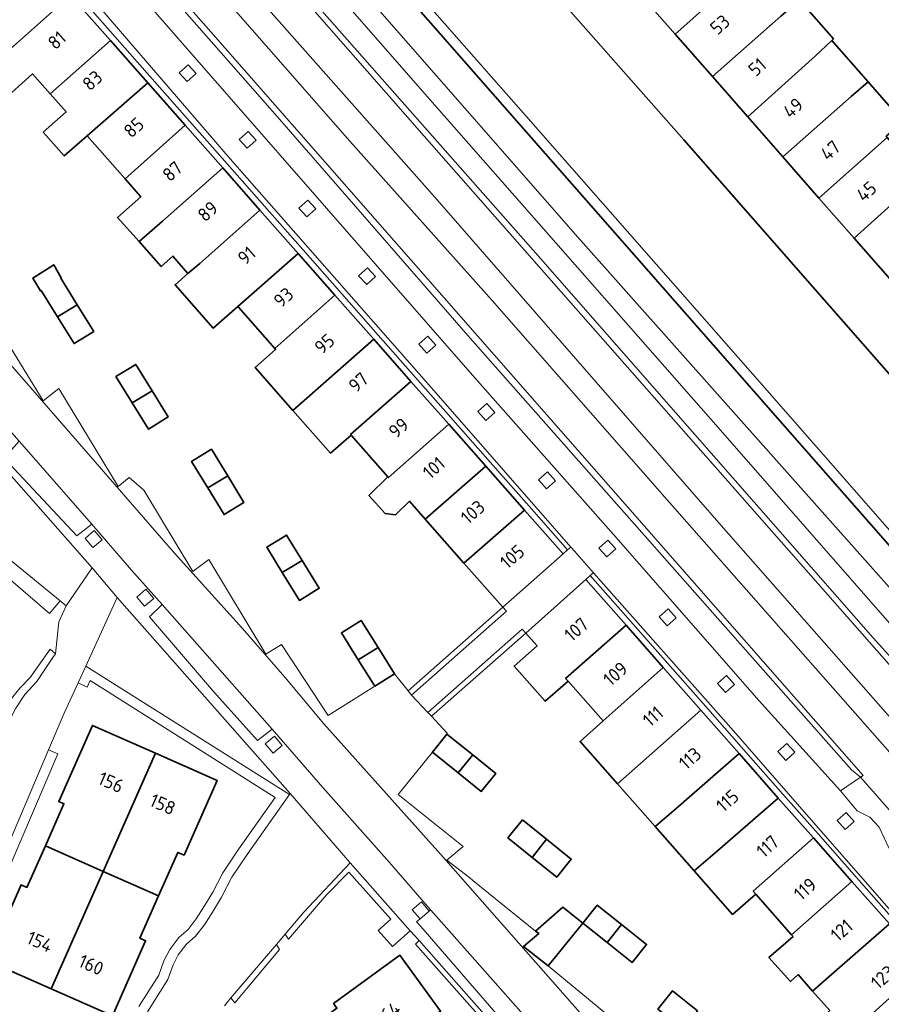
# Model space of a CAD drawing. Extents: x 150256 to 156914, y 461459 to 469481.
# Tile 496 of 656: x 154887 to 154973, y 467087 to 467185. Entities that reach past the tile are written whole.
import ezdxf
from ezdxf.enums import TextEntityAlignment as Align

# ---------------------------------------------------------------- set-up
doc = ezdxf.new("R2010")
doc.units = 0
doc.header["$LTSCALE"] = 0.75
for name, color, linetype, lineweight in [('B-RO-GK-BESCHOEIING-G', 251, 'GK-BESCHOEIING', 35), ('B-RO-GR-BEPLANTING_CULTUUR_BODEMBEDEKKER-GV', 251, 'CONTINUOUS', 18), ('B-RO-GR-GROENVOORZIENING-GV', 251, 'CONTINUOUS', 18), ('B-RO-GR-HAAG-GV', 251, 'CONTINUOUS', 13), ('B-RO-OG-BEBOUWING-GV', 6, 'CONTINUOUS', 35), ('B-RO-OG-BEBOUWING-T18', 1, 'CONTINUOUS', 18), ('B-RO-OG-TERREIN_CULTUURSCHEIDING-GV', 251, 'CONTINUOUS', 18), ('B-RO-OG-WATER_SLOOT-GV', 251, 'CONTINUOUS', 18), ('B-RO-VH-VERHARDING_ASFALT-GV', 251, 'CONTINUOUS', 18), ('B-RO-VH-VERHARDING_BETONSTRAATSTEEN-GV', 251, 'CONTINUOUS', 18), ('B-RO-VH-VERHARDING_TEGEL-GV', 251, 'CONTINUOUS', 18)]:
    doc.layers.add(name, color=color, linetype=linetype, lineweight=lineweight)
doc.styles.add('NLCS-ISO-M200-T18', font='NLCS-ISO.ttf', dxfattribs={"height": 360})
doc.linetypes.add('GK-BESCHOEIING', pattern='A,30,-5,[1,NLCS.SHX,S=1,R=0,X=0,Y=0],-5', length=40)

msp = doc.modelspace()

# ---------------------------------------------------------------- linework, layer by layer
at = {"layer": 'B-RO-GK-BESCHOEIING-G'}
for points in [[(155048.255, 467064.866), (155045.452, 467068.264), (155045.215, 467068.821), (155032.527, 467083.396), (155000, 467120.431), (154953.531, 467173.411), (154928.634, 467201.66), (154900.145, 467234.104)], [(155048.255, 467064.866), (155045.452, 467068.264), (155045.215, 467068.821), (155032.527, 467083.396), (155000, 467120.431), (154953.531, 467173.411), (154928.634, 467201.66), (154900.145, 467234.104)], [(154987.133, 467118.277), (154982.554, 467123.192), (154922.693, 467191.415), (154905.816, 467210.727), (154894.816, 467222.98), (154892.221, 467222.713), (154891.815, 467227.161)], [(154987.133, 467118.277), (154982.554, 467123.192), (154922.693, 467191.415), (154905.816, 467210.727), (154894.816, 467222.98), (154892.221, 467222.713), (154891.815, 467227.161)]]:
    msp.add_lwpolyline(points, dxfattribs=at)
at = {"layer": 'B-RO-GR-BEPLANTING_CULTUUR_BODEMBEDEKKER-GV'}
for points in [[(154892.667, 467188.278), (154896.654, 467183.755), (154900.381, 467179.526), (154904.125, 467175.278), (154907.885, 467171.012), (154911.6, 467166.797), (154915.426, 467162.456), (154919.106, 467158.282), (154922.98, 467153.886), (154926.703, 467149.661), (154930.484, 467145.372), (154934.184, 467141.174), (154938.071, 467136.764), (154941.913, 467132.405), (154942.23, 467132.682), (154928.769, 467148.086), (154908.178, 467171.499), (154888.951, 467193.893)], [(154976.579, 467093.606), (154965.799, 467105.937), (154958.26, 467114.561), (154944.493, 467130.119), (154944.175, 467129.838), (154948.209, 467125.262), (154951.92, 467121.051), (154955.697, 467116.766), (154959.507, 467112.442), (154963.437, 467107.984), (154966.951, 467103.997), (154970.782, 467099.65), (154974.536, 467095.392)]]:
    msp.add_lwpolyline(points, dxfattribs=at)
for points in [[(154926.288, 467117.885), (154935.792, 467126.267), (154935.43, 467126.677), (154925.965, 467118.297)], [(154937.38, 467124.466), (154927.952, 467116.153), (154928.31, 467115.766), (154937.728, 467124.071)]]:
    msp.add_lwpolyline(points, close=True, dxfattribs=at)
at = {"layer": 'B-RO-GR-GROENVOORZIENING-GV'}
for points in [[(154903.981, 467180.929), (154903.087, 467180.128), (154903.888, 467179.235), (154904.782, 467180.036)], [(154909.977, 467174.264), (154909.083, 467173.463), (154909.884, 467172.57), (154910.778, 467173.371)], [(154915.946, 467167.398), (154915.053, 467166.597), (154915.854, 467165.704), (154916.747, 467166.505)], [(154921.915, 467160.629), (154921.022, 467159.828), (154921.823, 467158.934), (154922.716, 467159.735)], [(154927.924, 467153.783), (154927.031, 467152.982), (154927.832, 467152.088), (154928.725, 467152.889)], [(154933.831, 467147.048), (154932.937, 467146.247), (154933.738, 467145.353), (154934.632, 467146.154)], [(154939.898, 467140.199), (154939.004, 467139.398), (154939.805, 467138.505), (154940.699, 467139.306)], [(154878.054, 467135.934), (154878.275, 467136.202), (154890.116, 467126.039), (154891.164, 467127.324), (154878.303, 467137.806), (154871.161, 467129.146), (154865.921, 467122.939), (154866.685, 467122.294), (154871.925, 467128.501)], [(154894.587, 467134.336), (154893.673, 467133.558), (154894.451, 467132.645), (154895.365, 467133.422)], [(154945.923, 467133.392), (154945.029, 467132.591), (154945.83, 467131.698), (154946.724, 467132.499)], [(154899.755, 467128.466), (154898.841, 467127.688), (154899.618, 467126.774), (154900.532, 467127.552)], [(154951.961, 467126.512), (154951.068, 467125.711), (154951.869, 467124.817), (154952.762, 467125.618)], [(154890.728, 467122.025), (154890.171, 467122.473), (154888.194, 467119.652), (154887.141, 467118.584), (154886.176, 467117.386), (154885.189, 467115.586), (154884.31, 467113.41), (154885.051, 467113.067), (154886.016, 467115.148), (154886.738, 467116.589), (154887.653, 467117.946), (154888.838, 467119.233), (154890.448, 467121.635)], [(154957.792, 467119.84), (154956.899, 467119.039), (154957.7, 467118.146), (154958.593, 467118.947)], [(154912.602, 467113.769), (154911.689, 467112.992), (154912.466, 467112.078), (154913.38, 467112.855)], [(154963.816, 467113.052), (154962.922, 467112.251), (154963.723, 467111.357), (154964.617, 467112.158)], [(154890.944, 467112.021), (154890.024, 467112.414), (154885.162, 467101.008), (154886.082, 467100.616)], [(154969.751, 467106.144), (154968.858, 467105.343), (154969.659, 467104.449), (154970.552, 467105.25)], [(154926.183, 467094.317), (154920.188, 467101.119), (154915.526, 467096.161), (154913.672, 467093.976), (154913.998, 467093.482), (154917.793, 467097.893), (154920.045, 467100.18), (154924.232, 467095.456), (154922.984, 467094.35), (154924.407, 467092.744)], [(154927.298, 467097.195), (154926.384, 467096.417), (154927.162, 467095.504), (154928.076, 467096.281)], [(154913.123, 467092.449), (154912.8, 467092.948), (154908.258, 467087.595), (154908.639, 467087.098)]]:
    msp.add_lwpolyline(points, close=True, dxfattribs=at)
for points in [[(154899.91, 467086.221), (154901.949, 467089.427), (154902.467, 467090.899), (154902.986, 467091.916), (154903.768, 467092.95), (154904.7, 467093.764), (154905.594, 467094.915), (154906.406, 467096.164), (154907.309, 467097.674), (154908.344, 467099.66), (154909.879, 467101.944), (154914.095, 467107.94), (154893.734, 467120.787), (154892.967, 467119.105), (154893.877, 467118.69), (154894.169, 467119.33), (154912.672, 467107.655), (154909.055, 467102.511), (154907.457, 467100.122), (154906.436, 467098.162), (154905.557, 467096.693), (154904.778, 467095.495), (154903.969, 467094.454), (154903.033, 467093.635), (154902.135, 467092.449), (154901.546, 467091.294), (154901.044, 467089.867), (154899.059, 467086.747)], [(154940.331, 467078.335), (154932.02, 467087.694), (154927.059, 467093.323), (154926.705, 467092.97), (154939.632, 467078.385)]]:
    msp.add_lwpolyline(points, dxfattribs=at)
at = {"layer": 'B-RO-GR-HAAG-GV'}
for points in [[(154866.685, 467122.294), (154871.925, 467128.501), (154878.054, 467135.934), (154878.275, 467136.202), (154890.116, 467126.039), (154891.164, 467127.324), (154878.303, 467137.806), (154871.161, 467129.146), (154865.921, 467122.939)], [(154885.051, 467113.067), (154886.016, 467115.148), (154886.738, 467116.589), (154887.653, 467117.946), (154888.838, 467119.233), (154890.448, 467121.635), (154890.728, 467122.025), (154890.171, 467122.473), (154888.194, 467119.652), (154887.141, 467118.584), (154886.176, 467117.386), (154885.189, 467115.586), (154884.31, 467113.41)], [(154890.024, 467112.414), (154885.162, 467101.008), (154886.082, 467100.616), (154890.944, 467112.021)], [(154926.183, 467094.317), (154920.188, 467101.119), (154915.526, 467096.161), (154913.672, 467093.976), (154913.998, 467093.482), (154917.793, 467097.893), (154920.045, 467100.18), (154924.232, 467095.456), (154922.984, 467094.35), (154924.407, 467092.744)], [(154908.258, 467087.595), (154908.639, 467087.098), (154913.123, 467092.449), (154912.8, 467092.948)]]:
    msp.add_lwpolyline(points, close=True, dxfattribs=at)
for points in [[(154899.91, 467086.221), (154901.949, 467089.427), (154902.467, 467090.899), (154902.986, 467091.916), (154903.768, 467092.95), (154904.7, 467093.764), (154905.594, 467094.915), (154906.406, 467096.164), (154907.309, 467097.674), (154908.344, 467099.66), (154909.879, 467101.944), (154914.095, 467107.94), (154893.734, 467120.787), (154892.967, 467119.105), (154893.877, 467118.69), (154894.169, 467119.33), (154912.672, 467107.655), (154909.055, 467102.511), (154907.457, 467100.122), (154906.436, 467098.162), (154905.557, 467096.693), (154904.778, 467095.495), (154903.969, 467094.454), (154903.033, 467093.635), (154902.135, 467092.449), (154901.546, 467091.294), (154901.044, 467089.867), (154899.059, 467086.747)], [(154940.331, 467078.335), (154932.02, 467087.694), (154927.059, 467093.323), (154926.705, 467092.97), (154939.632, 467078.385)]]:
    msp.add_lwpolyline(points, dxfattribs=at)
at = {"layer": 'B-RO-OG-BEBOUWING-GV'}
for points in [[(154952.663, 467183.975), (154959.461, 467190.053), (154955.932, 467194.075), (154949.098, 467188.038)], [(154888.61, 467191.972), (154882.602, 467186.616), (154883.217, 467185.918), (154882.624, 467185.236), (154883.49, 467184.226), (154882.597, 467183.344), (154882.705, 467182.235), (154884.122, 467180.65), (154886.214, 467182.518), (154892.219, 467187.878)], [(154952.663, 467183.975), (154956.38, 467179.741), (154963.219, 467185.771), (154965.086, 467187.417), (154961.423, 467191.585), (154959.588, 467189.908), (154959.461, 467190.053)], [(154892.219, 467187.878), (154886.214, 467182.518), (154884.122, 467180.65), (154886.353, 467178.154), (154888.419, 467180.016), (154890.173, 467178.026), (154896.203, 467183.357)], [(154965.086, 467187.417), (154963.219, 467185.771), (154956.38, 467179.741), (154959.915, 467175.712), (154966.7, 467181.805), (154968.34, 467183.341), (154968.503, 467183.53)], [(154899.929, 467179.129), (154896.203, 467183.357), (154890.173, 467178.026), (154891.775, 467176.208), (154889.489, 467174.193), (154891.597, 467171.814), (154893.881, 467173.818)], [(154968.34, 467183.341), (154966.7, 467181.805), (154959.915, 467175.712), (154963.436, 467171.7), (154970.271, 467177.735), (154971.951, 467179.219)], [(154897.666, 467169.524), (154903.675, 467174.877), (154899.929, 467179.129), (154893.881, 467173.818)], [(154963.436, 467171.7), (154967.042, 467167.591), (154973.844, 467173.664), (154973.747, 467173.775), (154975.42, 467175.259), (154971.951, 467179.219), (154970.271, 467177.735)], [(154897.666, 467169.524), (154899.249, 467167.728), (154896.912, 467165.658), (154899.069, 467163.233), (154901.399, 467165.289), (154907.433, 467170.613), (154903.675, 467174.877)], [(154973.844, 467173.664), (154967.042, 467167.591), (154970.552, 467163.591), (154977.333, 467169.688)], [(154907.433, 467170.613), (154901.399, 467165.289), (154899.069, 467163.233), (154901.289, 467160.738), (154902.452, 467161.792), (154903.943, 467160.034), (154905.129, 467161.057), (154911.149, 467166.397)], [(154974.159, 467159.481), (154981.003, 467165.507), (154980.896, 467165.628), (154977.333, 467169.688), (154970.552, 467163.591)], [(154914.973, 467162.057), (154911.149, 467166.397), (154905.129, 467161.057), (154903.943, 467160.034), (154902.663, 467158.93), (154906.483, 467154.578), (154908.935, 467156.738)], [(154912.63, 467152.546), (154918.653, 467157.881), (154914.973, 467162.057), (154908.935, 467156.738), (154908.995, 467156.67)], [(154890.911, 467155.716), (154892.892, 467156.924), (154891.25, 467159.574), (154891.297, 467159.603), (154890.541, 467160.919), (154888.433, 467159.595), (154889.214, 467158.312), (154889.278, 467158.352)], [(154914.457, 467146.36), (154922.527, 467153.486), (154918.653, 467157.881), (154912.63, 467152.546), (154912.72, 467152.444), (154910.681, 467150.644)], [(154892.892, 467156.924), (154890.911, 467155.716), (154892.569, 467153.041), (154894.541, 467154.263)], [(154920.258, 467143.892), (154920.218, 467143.938), (154926.25, 467149.261), (154922.527, 467153.486), (154914.457, 467146.36), (154918.219, 467142.092)], [(154898.375, 467147.12), (154900.367, 467148.31), (154898.732, 467150.957), (154896.758, 467149.738)], [(154926.25, 467149.261), (154920.218, 467143.938), (154920.258, 467143.892), (154923.947, 467139.707), (154924.011, 467139.634), (154930.031, 467144.971)], [(154898.375, 467147.12), (154900.003, 467144.485), (154901.977, 467145.704), (154900.367, 467148.31)], [(154933.728, 467140.776), (154930.031, 467144.971), (154924.011, 467139.634), (154923.947, 467139.707), (154922.045, 467137.839), (154923.667, 467136.054), (154924.694, 467135.919), (154926.09, 467137.276), (154927.669, 467135.484)], [(154907.929, 467139.796), (154906.294, 467142.462), (154904.316, 467141.25), (154905.938, 467138.605)], [(154937.614, 467136.366), (154933.728, 467140.776), (154927.669, 467135.484), (154931.552, 467131.078)], [(154905.938, 467138.605), (154907.569, 467135.944), (154909.547, 467137.156), (154907.929, 467139.796)], [(154941.459, 467132.004), (154937.614, 467136.366), (154931.552, 467131.078), (154935.43, 467126.677), (154938.252, 467129.17)], [(154913.387, 467130.137), (154915.377, 467131.329), (154913.808, 467133.884), (154911.831, 467132.67)], [(154915.377, 467131.329), (154913.387, 467130.137), (154915.097, 467127.353), (154917.074, 467128.567)], [(154941.714, 467119.548), (154947.753, 467124.861), (154943.723, 467129.434), (154941.845, 467127.754), (154937.728, 467124.071), (154938.851, 467122.797), (154936.568, 467120.784), (154939.671, 467117.264), (154941.954, 467119.276)], [(154920.98, 467121.421), (154922.974, 467122.626), (154921.267, 467125.34), (154919.3, 467124.11)], [(154945.454, 467115.305), (154951.466, 467120.648), (154947.753, 467124.861), (154941.714, 467119.548), (154941.954, 467119.276)], [(154922.974, 467122.626), (154920.98, 467121.421), (154922.622, 467118.792), (154924.62, 467120.009)], [(154946.904, 467108.996), (154955.241, 467116.363), (154951.466, 467120.648), (154945.454, 467115.305), (154943.15, 467113.257)], [(154955.241, 467116.363), (154946.904, 467108.996), (154950.665, 467104.727), (154952.989, 467106.755), (154959.049, 467112.043)], [(154889.7, 467102.821), (154895.491, 467100.253), (154900.727, 467112.062), (154894.4, 467114.855), (154891.041, 467107.246), (154891.553, 467107.02)], [(154930.972, 467110.101), (154932.421, 467111.912), (154929.85, 467113.981), (154928.395, 467112.174)], [(154895.491, 467100.253), (154901.023, 467097.8), (154902.944, 467102.152), (154903.562, 467101.879), (154906.862, 467109.354), (154900.727, 467112.062)], [(154959.049, 467112.043), (154952.989, 467106.755), (154950.665, 467104.727), (154954.573, 467100.291), (154956.904, 467102.314), (154962.977, 467107.585)], [(154932.421, 467111.912), (154930.972, 467110.101), (154933.274, 467108.248), (154934.729, 467110.055)], [(154962.977, 467107.585), (154956.904, 467102.314), (154954.573, 467100.291), (154958.4, 467095.946), (154960.726, 467097.977), (154960.478, 467098.259), (154966.495, 467103.593)], [(154938.364, 467101.655), (154939.814, 467103.465), (154937.402, 467105.402), (154935.95, 467103.593)], [(154939.814, 467103.465), (154938.364, 467101.655), (154940.826, 467099.678), (154942.278, 467101.487)], [(154960.726, 467097.977), (154964.305, 467093.917), (154970.326, 467099.246), (154966.495, 467103.593), (154960.478, 467098.259)], [(154890.279, 467088.498), (154895.491, 467100.253), (154889.7, 467102.821), (154887.86, 467098.654), (154887.281, 467098.91), (154883.924, 467091.304)], [(154890.279, 467088.498), (154896.398, 467085.797), (154899.717, 467093.317), (154899.154, 467093.566), (154901.023, 467097.8), (154895.491, 467100.253)], [(154966.396, 467088.283), (154968.02, 467089.702), (154974.076, 467094.991), (154970.326, 467099.246), (154964.305, 467093.917), (154964.458, 467093.743), (154962.033, 467091.629), (154964.195, 467089.223), (154964.952, 467089.925)], [(154938.699, 467094.287), (154939.019, 467094.028), (154937.486, 467092.726), (154939.976, 467090.814), (154943.431, 467095.078), (154941.437, 467096.676)], [(154945.868, 467093.126), (154947.306, 467094.946), (154944.882, 467096.888), (154943.431, 467095.078)], [(154945.868, 467093.126), (154948.358, 467091.131), (154949.809, 467092.941), (154947.306, 467094.946)], [(154974.076, 467094.991), (154968.02, 467089.702), (154966.396, 467088.283), (154968.113, 467086.33), (154967.329, 467085.601), (154969.348, 467083.339), (154971.743, 467085.478), (154977.74, 467090.834)], [(154918.893, 467078.737), (154929.214, 467086.26), (154925.154, 467091.857), (154918.507, 467087.035), (154918.853, 467086.558), (154915.151, 467083.872)], [(154953.467, 467084.482), (154954.912, 467086.297), (154952.384, 467088.299), (154950.944, 467086.48)]]:
    msp.add_lwpolyline(points, close=True, dxfattribs=at)
at = {"layer": 'B-RO-OG-TERREIN_CULTUURSCHEIDING-GV'}
for points in [[(154888.692, 467222.519), (154891.772, 467219.008), (154892.204, 467218.515), (154928.147, 467177.441), (154956.229, 467145.487), (154980.446, 467117.807), (154981.424, 467116.727), (154981.781, 467116.214), (154982.029, 467115.608), (154982.519, 467114.636), (154982.725, 467114.414), (154982.912, 467114.578), (154982.704, 467118.011), (154976.759, 467125.647), (154942.917, 467163.674), (154892.309, 467221.536), (154890.336, 467223.961)], [(154888.692, 467222.519), (154891.772, 467219.008), (154892.204, 467218.515), (154928.147, 467177.441), (154956.229, 467145.487), (154980.446, 467117.807), (154981.424, 467116.727), (154981.781, 467116.214), (154982.029, 467115.608), (154982.519, 467114.636), (154982.725, 467114.414), (154982.912, 467114.578), (154982.704, 467118.011), (154976.759, 467125.647), (154942.917, 467163.674), (154892.309, 467221.536), (154890.336, 467223.961)], [(154883.092, 467143.402), (154878.801, 467138.411), (154878.303, 467137.806), (154891.164, 467127.324), (154891.795, 467126.809), (154894.386, 467130.598)], [(154896.863, 467127.649), (154893.734, 467120.787), (154914.095, 467107.94), (154914.164, 467108.038)]]:
    msp.add_lwpolyline(points, close=True, dxfattribs=at)
msp.add_lwpolyline([(154894.176, 467202.935), (154920.151, 467173.29), (154934.361, 467157.357), (154952.088, 467137.136), (154974.114, 467112.141), (154974.321, 467111.906), (155000, 467082.626), (155026.854, 467052.075), (155030.253, 467048.208), (155032.059, 467049.796), (155028.193, 467054.197), (155007.936, 467077.097), (155000, 467086.159), (154979.868, 467109.146), (154975.879, 467113.683), (154957.276, 467134.841), (154928.63, 467167.672), (154887.369, 467214.295)], dxfattribs=at)
msp.add_lwpolyline([(154894.176, 467202.935), (154920.151, 467173.29), (154934.361, 467157.357), (154952.088, 467137.136), (154974.114, 467112.141), (154974.321, 467111.906), (155000, 467082.626), (155026.854, 467052.075), (155030.253, 467048.208), (155032.059, 467049.796), (155028.193, 467054.197), (155007.936, 467077.097), (155000, 467086.159), (154979.868, 467109.146), (154975.879, 467113.683), (154957.276, 467134.841), (154928.63, 467167.672), (154887.369, 467214.295)], dxfattribs=at)
at = {"layer": 'B-RO-OG-WATER_SLOOT-GV'}
for points in [[(154891.977, 467227.513), (154891.785, 467227.485), (154891.815, 467227.161), (154892.221, 467222.713), (154894.816, 467222.98), (154905.816, 467210.727), (154922.693, 467191.415), (154982.554, 467123.192), (154987.133, 467118.277), (154987.865, 467118.959), (154983.296, 467123.862), (154961.124, 467149.176), (154938.242, 467175.264), (154923.445, 467192.074), (154906.565, 467211.39), (154895.22, 467224.027), (154893.125, 467223.811), (154892.779, 467227.586)], [(154891.977, 467227.513), (154891.785, 467227.485), (154891.815, 467227.161), (154892.221, 467222.713), (154894.816, 467222.98), (154905.816, 467210.727), (154922.693, 467191.415), (154982.554, 467123.192), (154987.133, 467118.277), (154987.865, 467118.959), (154983.296, 467123.862), (154961.124, 467149.176), (154938.242, 467175.264), (154923.445, 467192.074), (154906.565, 467211.39), (154895.22, 467224.027), (154893.125, 467223.811), (154892.779, 467227.586)], [(154891.815, 467227.161), (154890.336, 467223.961), (154892.309, 467221.536), (154942.917, 467163.674), (154976.759, 467125.647), (154982.704, 467118.011), (154982.912, 467114.578), (154984.365, 467115.852), (154987.133, 467118.277), (154982.554, 467123.192), (154922.693, 467191.415), (154905.816, 467210.727), (154894.816, 467222.98), (154892.221, 467222.713)], [(154891.815, 467227.161), (154890.336, 467223.961), (154892.309, 467221.536), (154942.917, 467163.674), (154976.759, 467125.647), (154982.704, 467118.011), (154982.912, 467114.578), (154984.365, 467115.852), (154987.133, 467118.277), (154982.554, 467123.192), (154922.693, 467191.415), (154905.816, 467210.727), (154894.816, 467222.98), (154892.221, 467222.713)]]:
    msp.add_lwpolyline(points, close=True, dxfattribs=at)
for points in [[(155045.215, 467068.821), (155032.527, 467083.396), (155000, 467120.431), (154953.531, 467173.411), (154928.634, 467201.66)], [(155045.215, 467068.821), (155032.527, 467083.396), (155000, 467120.431), (154953.531, 467173.411), (154928.634, 467201.66)], [(154923.445, 467192.074), (154938.242, 467175.264), (154961.124, 467149.176), (154983.296, 467123.862), (154987.865, 467118.959), (154987.133, 467118.277), (155000, 467103.558), (155007.232, 467095.285), (155039.883, 467058.009), (155040.072, 467057.793), (155042.833, 467060.18)], [(154923.445, 467192.074), (154938.242, 467175.264), (154961.124, 467149.176), (154983.296, 467123.862), (154987.865, 467118.959), (154987.133, 467118.277), (155000, 467103.558), (155007.232, 467095.285), (155039.883, 467058.009), (155040.072, 467057.793), (155042.833, 467060.18)]]:
    msp.add_lwpolyline(points, dxfattribs=at)
at = {"layer": 'B-RO-VH-VERHARDING_ASFALT-GV'}
for points in [[(155041.124, 467051.944), (155039.888, 467052.337), (155039.152, 467052.644), (155037.983, 467053.755), (155036.816, 467054.927), (155035.417, 467053.652), (155032.959, 467056.114), (155029.732, 467059.159), (155026.794, 467062.177), (155024.701, 467064.074), (155022.026, 467066.959), (154978.857, 467116.221), (154978.467, 467115.942), (154927.558, 467173.789), (154890.048, 467216.63)], [(155041.124, 467051.944), (155039.888, 467052.337), (155039.152, 467052.644), (155037.983, 467053.755), (155036.816, 467054.927), (155035.417, 467053.652), (155032.959, 467056.114), (155029.732, 467059.159), (155026.794, 467062.177), (155024.701, 467064.074), (155022.026, 467066.959), (154978.857, 467116.221), (154978.467, 467115.942), (154927.558, 467173.789), (154890.048, 467216.63)], [(154887.369, 467214.295), (154928.63, 467167.672), (154957.276, 467134.841), (154975.879, 467113.683), (154979.868, 467109.146), (155000, 467086.159), (155007.936, 467077.097), (155028.193, 467054.197), (155032.059, 467049.796), (155034.02, 467047.564), (155035.847, 467045.484), (155036.112, 467045.094), (155036.139, 467044.302), (155035.854, 467043.95), (155036.701, 467043.088), (155045.448, 467051.651)], [(154887.369, 467214.295), (154928.63, 467167.672), (154957.276, 467134.841), (154975.879, 467113.683), (154979.868, 467109.146), (155000, 467086.159), (155007.936, 467077.097), (155028.193, 467054.197), (155032.059, 467049.796), (155034.02, 467047.564), (155035.847, 467045.484), (155036.112, 467045.094), (155036.139, 467044.302), (155035.854, 467043.95), (155036.701, 467043.088), (155045.448, 467051.651)], [(154883.01, 467210.485), (154906.006, 467184.476), (154971.461, 467109.825), (154971.194, 467109.688), (154996.874, 467080.408)], [(154883.01, 467210.485), (154906.006, 467184.476), (154971.461, 467109.825), (154971.194, 467109.688), (154996.874, 467080.408)], [(154974.114, 467112.141), (154952.088, 467137.136), (154934.361, 467157.357), (154920.151, 467173.29), (154894.176, 467202.935)], [(154974.114, 467112.141), (154952.088, 467137.136), (154934.361, 467157.357), (154920.151, 467173.29), (154894.176, 467202.935)]]:
    msp.add_lwpolyline(points, dxfattribs=at)
msp.add_lwpolyline([(154971.194, 467109.688), (154969.179, 467108.303), (154970.864, 467106.317), (154972.13, 467105.684), (154973.074, 467104.676), (154974.059, 467102.549), (154974.417, 467102.843), (154991.288, 467083.821), (154990.812, 467083.541), (154990.838, 467083.53), (154991.596, 467083.236), (154992.185, 467082.837), (154992.919, 467082.074), (155000, 467073.805), (155008.798, 467063.532), (155012.22, 467059.885), (155024.932, 467045.492), (155025.629, 467044.727), (155026.937, 467045.919), (155026.252, 467046.67), (155010.257, 467064.781), (154996.874, 467080.408)], close=True, dxfattribs=at)
at = {"layer": 'B-RO-VH-VERHARDING_BETONSTRAATSTEEN-GV'}
for points in [[(154846.234, 467196.465), (154856.882, 467184.462), (154858.44, 467182.665), (154863.3, 467177.055), (154887.577, 467149.371), (154902.602, 467132.074), (154909.412, 467124.535), (154913.646, 467119.677), (154917.525, 467115.02), (154929.514, 467101.638), (154931.677, 467099.178), (154947.278, 467081.44), (154958.324, 467068.659), (154970.447, 467054.915), (154979.065, 467045.026)], [(154979.065, 467045.026), (154970.447, 467054.915), (154958.324, 467068.659), (154947.278, 467081.44), (154931.677, 467099.178), (154929.514, 467101.638), (154917.525, 467115.02), (154913.646, 467119.677), (154909.412, 467124.535), (154902.602, 467132.074), (154887.577, 467149.371), (154863.3, 467177.055), (154860.05, 467174.239)], [(154835.493, 467172.854), (154854.314, 467174.871), (154855.19, 467174.919), (154855.443, 467174.859), (154855.643, 467174.811), (154861.866, 467167.646), (154862.587, 467166.816), (154866.702, 467162.078), (154869.913, 467158.445), (154880.754, 467146.077), (154883.092, 467143.402), (154894.386, 467130.598), (154896.863, 467127.649), (154914.164, 467108.038), (154920.188, 467101.119), (154926.183, 467094.317), (154927.059, 467093.323), (154932.02, 467087.694), (154940.331, 467078.335)], [(154860.05, 467174.239), (154867.362, 467165.822), (154873.35, 467158.809), (154881.261, 467149.874), (154887.067, 467143.295), (154894.359, 467134.977), (154898.314, 467130.391), (154901.387, 467126.953), (154912.367, 467114.484), (154917.44, 467108.646), (154923.84, 467101.453), (154924.552, 467100.632), (154928.214, 467096.398), (154928.538, 467096.032), (154939.813, 467083.316), (154947.378, 467074.367), (154957.289, 467063.58), (154965.562, 467053.844), (154976.488, 467041.48), (154979.869, 467037.611)], [(154946.684, 467085.243), (154939.976, 467090.814), (154937.486, 467092.726), (154939.019, 467094.028), (154938.699, 467094.287), (154932.437, 467099.356), (154932.133, 467099.591), (154929.83, 467101.366), (154931.484, 467102.737), (154924.983, 467107.933), (154928.395, 467112.174), (154929.85, 467113.981), (154929.88, 467114.069), (154928.31, 467115.766), (154927.952, 467116.153), (154926.288, 467117.885), (154925.965, 467118.297), (154924.62, 467120.009), (154922.622, 467118.792), (154917.977, 467115.833), (154913.313, 467122.945), (154911.729, 467121.981), (154906.048, 467131.432), (154904.435, 467130.252), (154899.557, 467138.387), (154898.069, 467139.649), (154896.966, 467138.744), (154891.043, 467148.56), (154889.488, 467147.307), (154883.535, 467156.933)], [(154938.175, 467082.089), (154927.234, 467094.723), (154926.814, 467095.208), (154927.162, 467095.504), (154926.384, 467096.417), (154927.298, 467097.195), (154928.076, 467096.281), (154928.214, 467096.398), (154924.552, 467100.632), (154923.84, 467101.453), (154917.44, 467108.646), (154912.367, 467114.484), (154910.912, 467113.326), (154906.501, 467118.237), (154900.095, 467125.693), (154901.387, 467126.953), (154898.314, 467130.391), (154894.359, 467134.977), (154892.844, 467133.796), (154885.596, 467141.562)], [(154885.162, 467101.008), (154890.024, 467112.414), (154891.582, 467116.068), (154892.967, 467119.105), (154893.734, 467120.787), (154896.863, 467127.649), (154894.386, 467130.598), (154891.795, 467126.809), (154891.053, 467125.211), (154890.728, 467122.025), (154890.448, 467121.635), (154888.838, 467119.233), (154887.653, 467117.946), (154886.738, 467116.589)], [(154907.598, 467086.817), (154908.258, 467087.595), (154912.8, 467092.948), (154913.672, 467093.976), (154915.526, 467096.161), (154920.188, 467101.119), (154914.164, 467108.038), (154914.095, 467107.94), (154909.879, 467101.944), (154908.344, 467099.66), (154907.309, 467097.674), (154906.406, 467096.164), (154905.594, 467094.915), (154904.7, 467093.764), (154903.768, 467092.95), (154902.986, 467091.916), (154902.467, 467090.899), (154901.949, 467089.427), (154899.91, 467086.221)]]:
    msp.add_lwpolyline(points, dxfattribs=at)
for points in [[(154887.067, 467143.295), (154885.596, 467141.562), (154892.844, 467133.796), (154894.359, 467134.977)], [(154894.587, 467134.336), (154895.365, 467133.422), (154894.451, 467132.645), (154893.673, 467133.558)], [(154899.755, 467128.466), (154900.532, 467127.552), (154899.618, 467126.774), (154898.841, 467127.688)], [(154912.367, 467114.484), (154901.387, 467126.953), (154900.095, 467125.693), (154906.501, 467118.237), (154910.912, 467113.326)], [(154912.602, 467113.769), (154913.38, 467112.855), (154912.466, 467112.078), (154911.689, 467112.992)], [(154939.813, 467083.316), (154928.538, 467096.032), (154928.214, 467096.398), (154928.076, 467096.281), (154927.162, 467095.504), (154926.814, 467095.208), (154927.234, 467094.723), (154938.175, 467082.089)]]:
    msp.add_lwpolyline(points, close=True, dxfattribs=at)
at = {"layer": 'B-RO-VH-VERHARDING_TEGEL-GV'}
for points in [[(154871.612, 467240.612), (154870.13, 467239.297), (154878.204, 467230.108), (154878.222, 467230.088), (154881.495, 467226.364), (154881.499, 467226.359), (154889.378, 467217.394), (154890.048, 467216.63), (154927.558, 467173.789), (154978.467, 467115.942), (154978.857, 467116.221), (154978.678, 467116.68), (154972.182, 467123.899), (154938.961, 467161.813), (154908.026, 467196.886), (154890.444, 467216.978), (154889.75, 467217.771), (154882.141, 467226.429), (154882.137, 467226.434), (154878.866, 467230.155), (154878.847, 467230.176), (154876.05, 467233.359)], [(154871.612, 467240.612), (154870.13, 467239.297), (154878.204, 467230.108), (154878.222, 467230.088), (154881.495, 467226.364), (154881.499, 467226.359), (154889.378, 467217.394), (154890.048, 467216.63), (154927.558, 467173.789), (154978.467, 467115.942), (154978.857, 467116.221), (154978.678, 467116.68), (154972.182, 467123.899), (154938.961, 467161.813), (154908.026, 467196.886), (154890.444, 467216.978), (154889.75, 467217.771), (154882.141, 467226.429), (154882.137, 467226.434), (154878.866, 467230.155), (154878.847, 467230.176), (154876.05, 467233.359)], [(154876.05, 467233.359), (154878.847, 467230.176), (154878.866, 467230.155), (154882.137, 467226.434), (154882.141, 467226.429), (154889.75, 467217.771), (154890.444, 467216.978), (154908.026, 467196.886), (154938.961, 467161.813), (154972.182, 467123.899), (154978.678, 467116.68), (154978.857, 467116.221), (154980.446, 467117.807), (154956.229, 467145.487), (154928.147, 467177.441), (154892.204, 467218.515)], [(154876.05, 467233.359), (154878.847, 467230.176), (154878.866, 467230.155), (154882.137, 467226.434), (154882.141, 467226.429), (154889.75, 467217.771), (154890.444, 467216.978), (154908.026, 467196.886), (154938.961, 467161.813), (154972.182, 467123.899), (154978.678, 467116.68), (154978.857, 467116.221), (154980.446, 467117.807), (154956.229, 467145.487), (154928.147, 467177.441), (154892.204, 467218.515)], [(154971.461, 467109.825), (154906.006, 467184.476), (154883.01, 467210.485), (154882.25, 467211.344), (154870.205, 467225.123), (154870.203, 467225.125), (154866.901, 467228.902), (154866.893, 467228.911), (154865.922, 467230.022), (154865.641, 467230.335), (154863.59, 467228.615), (154863.634, 467228.567), (154863.641, 467228.559), (154863.896, 467228.286)], [(154971.461, 467109.825), (154906.006, 467184.476), (154883.01, 467210.485), (154882.25, 467211.344), (154870.205, 467225.123), (154870.203, 467225.125), (154866.901, 467228.902), (154866.893, 467228.911), (154865.922, 467230.022), (154865.641, 467230.335), (154863.59, 467228.615), (154863.634, 467228.567), (154863.641, 467228.559), (154863.896, 467228.286)], [(154879.031, 467214.144), (154881.825, 467210.967), (154882.576, 467210.109), (154886.133, 467206.048), (154889.266, 467202.61), (154913.114, 467175.467), (154932.163, 467153.581), (154970.302, 467110.407), (154971.194, 467109.688), (154971.461, 467109.825)], [(154969.179, 467108.303), (154971.194, 467109.688), (154970.302, 467110.407), (154932.163, 467153.581), (154913.114, 467175.467), (154889.266, 467202.61), (154886.133, 467206.048), (154882.576, 467210.109), (154881.825, 467210.967), (154879.031, 467214.144)], [(154878.43, 467211.479), (154880.148, 467209.495), (154880.901, 467208.643), (154898.101, 467189.144), (154932.633, 467149.613), (154946.49, 467133.929), (154961.066, 467117.315), (154969.179, 467108.303)], [(154888.951, 467193.893), (154908.178, 467171.499), (154928.769, 467148.086), (154942.23, 467132.682), (154942.622, 467132.234), (154944.493, 467130.119), (154958.26, 467114.561), (154965.799, 467105.937), (154976.579, 467093.606)], [(154888.951, 467193.893), (154908.178, 467171.499), (154928.769, 467148.086), (154942.23, 467132.682), (154942.622, 467132.234), (154944.493, 467130.119), (154958.26, 467114.561), (154965.799, 467105.937), (154976.579, 467093.606)], [(154974.059, 467102.549), (154973.074, 467104.676), (154972.13, 467105.684), (154970.864, 467106.317), (154969.179, 467108.303), (154961.066, 467117.315), (154946.49, 467133.929), (154932.633, 467149.613), (154898.101, 467189.144)], [(154974.059, 467102.549), (154973.074, 467104.676), (154972.13, 467105.684), (154970.864, 467106.317), (154969.179, 467108.303), (154961.066, 467117.315), (154946.49, 467133.929), (154932.633, 467149.613), (154898.101, 467189.144)]]:
    msp.add_lwpolyline(points, dxfattribs=at)
for points in [[(154903.981, 467180.929), (154904.782, 467180.036), (154903.888, 467179.235), (154903.087, 467180.128)], [(154909.977, 467174.264), (154910.778, 467173.371), (154909.884, 467172.57), (154909.083, 467173.463)], [(154915.946, 467167.398), (154916.747, 467166.505), (154915.854, 467165.704), (154915.053, 467166.597)], [(154921.915, 467160.629), (154922.716, 467159.735), (154921.823, 467158.934), (154921.022, 467159.828)], [(154927.924, 467153.783), (154928.725, 467152.889), (154927.832, 467152.088), (154927.031, 467152.982)], [(154933.831, 467147.048), (154934.632, 467146.154), (154933.738, 467145.353), (154932.937, 467146.247)], [(154939.898, 467140.199), (154940.699, 467139.306), (154939.805, 467138.505), (154939.004, 467139.398)], [(154927.952, 467116.153), (154937.38, 467124.466), (154937.728, 467124.071), (154941.845, 467127.754), (154943.723, 467129.434), (154944.175, 467129.838), (154944.493, 467130.119), (154942.622, 467132.234), (154942.23, 467132.682), (154941.913, 467132.405), (154941.459, 467132.004), (154938.252, 467129.17), (154935.43, 467126.677), (154935.792, 467126.267), (154926.288, 467117.885)], [(154945.923, 467133.392), (154946.724, 467132.499), (154945.83, 467131.698), (154945.029, 467132.591)], [(154951.961, 467126.512), (154952.762, 467125.618), (154951.869, 467124.817), (154951.068, 467125.711)], [(154957.792, 467119.84), (154958.593, 467118.947), (154957.7, 467118.146), (154956.899, 467119.039)], [(154963.816, 467113.052), (154964.617, 467112.158), (154963.723, 467111.357), (154962.922, 467112.251)], [(154969.751, 467106.144), (154970.552, 467105.25), (154969.659, 467104.449), (154968.858, 467105.343)]]:
    msp.add_lwpolyline(points, close=True, dxfattribs=at)

# ---------------------------------------------------------------- texts
at = {"layer": 'B-RO-OG-BEBOUWING-T18', "style": 'NLCS-ISO-M200-T18'}
for s, rotation, p in [('53', 41.3, (154957.141, 467184.937)), ('81', 41.4, (154890.85, 467183.382)), ('51', 41.3, (154960.868, 467180.69)), ('83', 41.4, (154894.402, 467179.351)), ('49', 41.3, (154964.452, 467176.607)), ('85', 41.4, (154898.545, 467174.649)), ('47', 41.3, (154968.178, 467172.36)), ('87', 41.4, (154902.405, 467170.268)), ('45', 41.3, (154971.782, 467168.254)), ('89', 41.4, (154905.938, 467166.26)), ('91', 41.4, (154909.823, 467161.852)), ('93', 41.4, (154913.514, 467157.663)), ('95', 41.4, (154917.608, 467153.018)), ('97', 41.4, (154921.002, 467149.166)), ('99', 41.4, (154925.025, 467144.601)), ('101', 41.4, (154928.544, 467140.609)), ('103', 41.4, (154932.438, 467136.189)), ('105', 41.4, (154936.377, 467131.72)), ('107', 41.4, (154942.786, 467124.447)), ('109', 41.4, (154946.693, 467120.014)), ('111', 41.4, (154950.444, 467115.757)), ('113', 41.4, (154954.15, 467111.552)), ('156', 336.2, (154896.258, 467109.16)), ('158', 336.2, (154901.432, 467106.958)), ('115', 41.4, (154957.887, 467107.312)), ('117', 41.4, (154961.906, 467102.751)), ('119', 41.4, (154965.661, 467098.489)), ('121', 41.4, (154969.308, 467094.351)), ('154', 336.2, (154889.141, 467093.217)), ('160', 336.2, (154894.277, 467090.898)), ('123', 41.4, (154973.437, 467089.667)), ('164', 36, (154923.936, 467086.032))]:
    msp.add_text(s, height=1.35, rotation=rotation, dxfattribs=at).set_placement(p, align=Align.MIDDLE)

doc.saveas('drawing.dxf')
